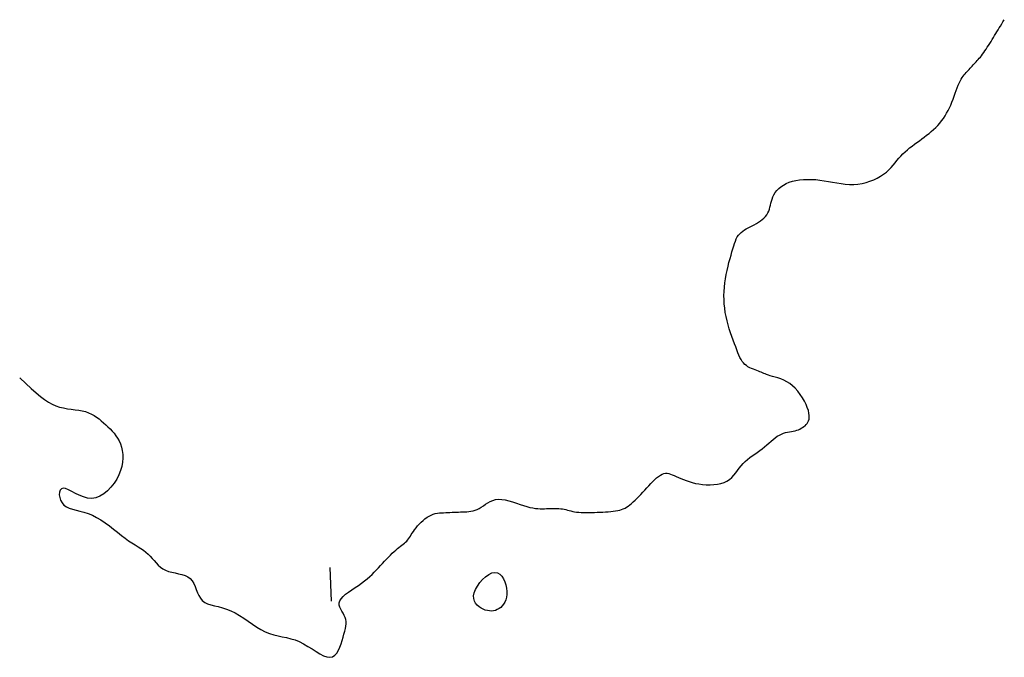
# Model space of a CAD drawing. Header units: millimetres. Extents: x 32690613 to 32693367, y 5343692 to 5344708.
# Tile 915 of 1009: x 32693155 to 32693184, y 5344426 to 5344445. Entities that reach past the tile are written whole.
import ezdxf

# ---------------------------------------------------------------- set-up
doc = ezdxf.new("R2010")
doc.units = ezdxf.units.MM
doc.header["$LTSCALE"] = 20
doc.layers.add('02-DGM_HL_491.50', color=72, linetype='Continuous')

msp = doc.modelspace()

# ---------------------------------------------------------------- linework, layer by layer
at = {"layer": '02-DGM_HL_491.50', "elevation": 491.5, "flags": 128}
for points in [[(32693154.659, 5344434.76), (32693154.842, 5344434.591), (32693155.004, 5344434.443), (32693155.149, 5344434.315), (32693155.28, 5344434.205), (32693155.4, 5344434.113), (32693155.514, 5344434.037), (32693155.624, 5344433.975), (32693155.734, 5344433.926), (32693155.846, 5344433.889), (32693155.961, 5344433.861), (32693156.077, 5344433.84), (32693156.191, 5344433.824), (32693156.304, 5344433.809), (32693156.413, 5344433.794), (32693156.518, 5344433.776), (32693156.616, 5344433.752), (32693156.708, 5344433.721), (32693156.792, 5344433.682), (32693156.871, 5344433.637), (32693156.946, 5344433.588), (32693157.017, 5344433.534), (32693157.084, 5344433.477), (32693157.15, 5344433.418), (32693157.215, 5344433.358), (32693157.28, 5344433.298), (32693157.344, 5344433.237), (32693157.406, 5344433.174), (32693157.465, 5344433.108), (32693157.52, 5344433.037), (32693157.571, 5344432.962), (32693157.616, 5344432.88), (32693157.655, 5344432.792), (32693157.686, 5344432.695), (32693157.708, 5344432.592), (32693157.721, 5344432.482), (32693157.723, 5344432.367), (32693157.714, 5344432.248), (32693157.692, 5344432.125), (32693157.657, 5344431.999), (32693157.607, 5344431.873), (32693157.542, 5344431.746), (32693157.463, 5344431.622), (32693157.372, 5344431.506), (32693157.271, 5344431.401), (32693157.162, 5344431.311), (32693157.045, 5344431.241), (32693156.924, 5344431.194), (32693156.8, 5344431.174), (32693156.675, 5344431.183), (32693156.551, 5344431.216), (32693156.43, 5344431.265), (32693156.315, 5344431.322), (32693156.208, 5344431.379), (32693156.11, 5344431.428), (32693156.025, 5344431.463), (32693155.955, 5344431.474), (32693155.901, 5344431.458), (32693155.863, 5344431.416), (32693155.842, 5344431.356), (32693155.837, 5344431.282), (32693155.848, 5344431.201), (32693155.875, 5344431.119), (32693155.917, 5344431.042), (32693155.974, 5344430.975), (32693156.046, 5344430.922), (32693156.132, 5344430.882), (32693156.228, 5344430.85), (32693156.335, 5344430.822), (32693156.449, 5344430.795), (32693156.569, 5344430.763), (32693156.693, 5344430.725), (32693156.82, 5344430.674), (32693156.947, 5344430.609), (32693157.075, 5344430.532), (32693157.201, 5344430.446), (32693157.326, 5344430.353), (32693157.448, 5344430.258), (32693157.567, 5344430.164), (32693157.682, 5344430.073), (32693157.792, 5344429.989), (32693157.896, 5344429.915), (32693157.995, 5344429.849), (32693158.089, 5344429.789), (32693158.177, 5344429.733), (32693158.26, 5344429.68), (32693158.338, 5344429.628), (32693158.41, 5344429.573), (32693158.478, 5344429.516), (32693158.54, 5344429.453), (32693158.6, 5344429.388), (32693158.658, 5344429.321), (32693158.717, 5344429.254), (32693158.779, 5344429.19), (32693158.844, 5344429.131), (32693158.916, 5344429.079), (32693158.997, 5344429.036), (32693159.086, 5344429.002), (32693159.182, 5344428.976), (32693159.282, 5344428.954), (32693159.383, 5344428.933), (32693159.481, 5344428.909), (32693159.574, 5344428.878), (32693159.657, 5344428.839), (32693159.729, 5344428.786), (32693159.787, 5344428.719), (32693159.834, 5344428.639), (32693159.873, 5344428.552), (32693159.909, 5344428.46), (32693159.944, 5344428.368), (32693159.983, 5344428.28), (32693160.03, 5344428.201), (32693160.088, 5344428.133), (32693160.16, 5344428.081), (32693160.246, 5344428.04), (32693160.342, 5344428.008), (32693160.449, 5344427.981), (32693160.563, 5344427.953), (32693160.683, 5344427.922), (32693160.807, 5344427.883), (32693160.934, 5344427.833), (32693161.062, 5344427.768), (32693161.19, 5344427.692), (32693161.318, 5344427.607), (32693161.447, 5344427.519), (32693161.575, 5344427.431), (32693161.704, 5344427.347), (32693161.832, 5344427.27), (32693161.959, 5344427.206), (32693162.086, 5344427.155), (32693162.213, 5344427.116), (32693162.339, 5344427.086), (32693162.465, 5344427.059), (32693162.592, 5344427.032), (32693162.718, 5344427.001), (32693162.844, 5344426.962), (32693162.971, 5344426.912), (32693163.099, 5344426.847), (32693163.225, 5344426.773), (32693163.349, 5344426.695), (32693163.469, 5344426.618), (32693163.584, 5344426.549), (32693163.691, 5344426.494), (32693163.79, 5344426.458), (32693163.879, 5344426.447), (32693163.957, 5344426.464), (32693164.024, 5344426.508), (32693164.082, 5344426.573), (32693164.132, 5344426.655), (32693164.175, 5344426.747), (32693164.212, 5344426.847), (32693164.244, 5344426.948), (32693164.273, 5344427.046), (32693164.299, 5344427.137), (32693164.322, 5344427.221), (32693164.341, 5344427.299), (32693164.354, 5344427.372), (32693164.361, 5344427.441), (32693164.36, 5344427.507), (32693164.352, 5344427.57), (32693164.333, 5344427.632), (32693164.306, 5344427.693), (32693164.272, 5344427.755), (32693164.236, 5344427.816), (32693164.202, 5344427.877), (32693164.175, 5344427.938), (32693164.159, 5344428), (32693164.157, 5344428.063), (32693164.175, 5344428.126), (32693164.215, 5344428.19), (32693164.274, 5344428.255), (32693164.349, 5344428.321), (32693164.436, 5344428.386), (32693164.53, 5344428.453), (32693164.629, 5344428.519), (32693164.727, 5344428.586), (32693164.822, 5344428.652), (32693164.909, 5344428.718), (32693164.99, 5344428.783), (32693165.065, 5344428.849), (32693165.135, 5344428.914), (32693165.201, 5344428.979), (32693165.264, 5344429.044), (32693165.325, 5344429.109), (32693165.385, 5344429.174), (32693165.445, 5344429.239), (32693165.505, 5344429.303), (32693165.564, 5344429.366), (32693165.622, 5344429.427), (32693165.679, 5344429.485), (32693165.734, 5344429.54), (32693165.788, 5344429.59), (32693165.84, 5344429.637), (32693165.889, 5344429.678), (32693165.935, 5344429.715), (32693165.98, 5344429.748), (32693166.022, 5344429.779), (32693166.061, 5344429.809), (32693166.097, 5344429.838), (32693166.131, 5344429.868), (32693166.163, 5344429.9), (32693166.192, 5344429.933), (32693166.219, 5344429.969), (32693166.245, 5344430.008), (32693166.272, 5344430.05), (32693166.299, 5344430.094), (32693166.329, 5344430.141), (32693166.362, 5344430.19), (32693166.4, 5344430.242), (32693166.442, 5344430.297), (32693166.488, 5344430.354), (32693166.539, 5344430.41), (32693166.592, 5344430.465), (32693166.649, 5344430.518), (32693166.707, 5344430.567), (32693166.768, 5344430.611), (32693166.829, 5344430.648), (32693166.89, 5344430.678), (32693166.952, 5344430.701), (32693167.013, 5344430.719), (32693167.076, 5344430.731), (32693167.138, 5344430.739), (32693167.2, 5344430.745), (32693167.262, 5344430.748), (32693167.325, 5344430.751), (32693167.387, 5344430.754), (32693167.45, 5344430.756), (32693167.512, 5344430.758), (32693167.575, 5344430.761), (32693167.637, 5344430.763), (32693167.7, 5344430.766), (32693167.762, 5344430.768), (32693167.825, 5344430.771), (32693167.887, 5344430.773), (32693167.949, 5344430.777), (32693168.012, 5344430.782), (32693168.074, 5344430.791), (32693168.136, 5344430.803), (32693168.198, 5344430.82), (32693168.26, 5344430.843), (32693168.321, 5344430.873), (32693168.382, 5344430.91), (32693168.444, 5344430.952), (32693168.508, 5344430.997), (32693168.575, 5344431.04), (32693168.646, 5344431.079), (32693168.722, 5344431.112), (32693168.804, 5344431.135), (32693168.894, 5344431.146), (32693168.992, 5344431.142), (32693169.095, 5344431.126), (32693169.204, 5344431.101), (32693169.314, 5344431.069), (32693169.425, 5344431.032), (32693169.533, 5344430.995), (32693169.638, 5344430.96), (32693169.736, 5344430.929), (32693169.827, 5344430.905), (32693169.911, 5344430.887), (32693169.989, 5344430.876), (32693170.062, 5344430.868), (32693170.131, 5344430.865), (32693170.196, 5344430.865), (32693170.26, 5344430.866), (32693170.323, 5344430.868), (32693170.385, 5344430.871), (32693170.447, 5344430.873), (32693170.509, 5344430.874), (32693170.569, 5344430.874), (32693170.628, 5344430.873), (32693170.686, 5344430.871), (32693170.742, 5344430.866), (32693170.796, 5344430.859), (32693170.847, 5344430.849), (32693170.897, 5344430.838), (32693170.946, 5344430.825), (32693170.996, 5344430.811), (32693171.046, 5344430.798), (32693171.099, 5344430.785), (32693171.156, 5344430.773), (32693171.216, 5344430.764), (32693171.282, 5344430.758), (32693171.351, 5344430.753), (32693171.425, 5344430.751), (32693171.502, 5344430.751), (32693171.581, 5344430.752), (32693171.662, 5344430.754), (32693171.745, 5344430.757), (32693171.828, 5344430.76), (32693171.911, 5344430.764), (32693171.994, 5344430.767), (32693172.075, 5344430.771), (32693172.154, 5344430.776), (32693172.231, 5344430.783), (32693172.304, 5344430.791), (32693172.373, 5344430.8), (32693172.438, 5344430.812), (32693172.497, 5344430.826), (32693172.552, 5344430.843), (32693172.604, 5344430.863), (32693172.654, 5344430.886), (32693172.702, 5344430.914), (32693172.749, 5344430.945), (32693172.797, 5344430.981), (32693172.846, 5344431.022), (32693172.898, 5344431.069), (32693172.952, 5344431.119), (32693173.007, 5344431.174), (32693173.064, 5344431.232), (32693173.122, 5344431.293), (32693173.181, 5344431.356), (32693173.241, 5344431.42), (32693173.301, 5344431.485), (32693173.361, 5344431.55), (32693173.42, 5344431.613), (32693173.48, 5344431.674), (32693173.538, 5344431.731), (32693173.595, 5344431.782), (32693173.651, 5344431.827), (32693173.705, 5344431.864), (32693173.757, 5344431.892), (32693173.808, 5344431.91), (32693173.857, 5344431.918), (32693173.906, 5344431.918), (32693173.955, 5344431.91), (32693174.006, 5344431.896), (32693174.059, 5344431.876), (32693174.116, 5344431.852), (32693174.177, 5344431.825), (32693174.243, 5344431.795), (32693174.315, 5344431.764), (32693174.392, 5344431.732), (32693174.474, 5344431.701), (32693174.561, 5344431.671), (32693174.653, 5344431.644), (32693174.751, 5344431.62), (32693174.853, 5344431.601), (32693174.96, 5344431.587), (32693175.07, 5344431.579), (32693175.181, 5344431.578), (32693175.292, 5344431.584), (32693175.399, 5344431.597), (32693175.501, 5344431.619), (32693175.597, 5344431.649), (32693175.684, 5344431.689), (32693175.76, 5344431.739), (32693175.828, 5344431.797), (32693175.889, 5344431.86), (32693175.945, 5344431.929), (32693175.999, 5344432), (32693176.052, 5344432.071), (32693176.106, 5344432.141), (32693176.164, 5344432.208), (32693176.226, 5344432.271), (32693176.293, 5344432.329), (32693176.363, 5344432.385), (32693176.436, 5344432.438), (32693176.51, 5344432.49), (32693176.585, 5344432.541), (32693176.658, 5344432.594), (32693176.73, 5344432.648), (32693176.8, 5344432.703), (32693176.867, 5344432.761), (32693176.932, 5344432.818), (32693176.996, 5344432.873), (32693177.058, 5344432.926), (32693177.12, 5344432.975), (32693177.181, 5344433.019), (32693177.242, 5344433.057), (32693177.304, 5344433.087), (32693177.365, 5344433.11), (32693177.426, 5344433.128), (32693177.486, 5344433.143), (32693177.545, 5344433.154), (32693177.602, 5344433.165), (32693177.657, 5344433.175), (32693177.71, 5344433.186), (32693177.76, 5344433.2), (32693177.808, 5344433.216), (32693177.853, 5344433.235), (32693177.895, 5344433.256), (32693177.934, 5344433.28), (32693177.971, 5344433.306), (32693178.005, 5344433.335), (32693178.037, 5344433.366), (32693178.065, 5344433.4), (32693178.09, 5344433.437), (32693178.11, 5344433.479), (32693178.124, 5344433.526), (32693178.132, 5344433.579), (32693178.131, 5344433.639), (32693178.122, 5344433.708), (32693178.104, 5344433.785), (32693178.074, 5344433.872), (32693178.035, 5344433.966), (32693177.986, 5344434.065), (32693177.93, 5344434.165), (32693177.865, 5344434.264), (32693177.794, 5344434.358), (32693177.717, 5344434.446), (32693177.636, 5344434.523), (32693177.55, 5344434.589), (32693177.461, 5344434.643), (32693177.372, 5344434.688), (32693177.284, 5344434.725), (32693177.198, 5344434.755), (32693177.117, 5344434.78), (32693177.041, 5344434.801), (32693176.973, 5344434.82), (32693176.915, 5344434.838), (32693176.863, 5344434.855), (32693176.818, 5344434.872), (32693176.777, 5344434.889), (32693176.738, 5344434.906), (32693176.7, 5344434.922), (32693176.66, 5344434.939), (32693176.618, 5344434.956), (32693176.571, 5344434.973), (32693176.521, 5344434.992), (32693176.469, 5344435.011), (32693176.415, 5344435.034), (32693176.362, 5344435.059), (32693176.31, 5344435.087), (32693176.261, 5344435.12), (32693176.215, 5344435.157), (32693176.174, 5344435.2), (32693176.137, 5344435.248), (32693176.104, 5344435.303), (32693176.072, 5344435.363), (32693176.041, 5344435.431), (32693176.01, 5344435.505), (32693175.978, 5344435.586), (32693175.945, 5344435.675), (32693175.909, 5344435.771), (32693175.871, 5344435.874), (32693175.832, 5344435.983), (32693175.793, 5344436.096), (32693175.755, 5344436.214), (32693175.72, 5344436.334), (32693175.687, 5344436.457), (32693175.659, 5344436.581), (32693175.636, 5344436.705), (32693175.618, 5344436.83), (32693175.606, 5344436.954), (32693175.598, 5344437.079), (32693175.596, 5344437.204), (32693175.599, 5344437.329), (32693175.607, 5344437.455), (32693175.62, 5344437.58), (32693175.639, 5344437.706), (32693175.661, 5344437.831), (32693175.687, 5344437.954), (32693175.716, 5344438.074), (32693175.745, 5344438.19), (32693175.776, 5344438.302), (32693175.806, 5344438.407), (32693175.834, 5344438.506), (32693175.861, 5344438.597), (32693175.886, 5344438.68), (32693175.911, 5344438.757), (32693175.936, 5344438.826), (32693175.963, 5344438.889), (32693175.993, 5344438.946), (32693176.026, 5344438.997), (32693176.063, 5344439.043), (32693176.106, 5344439.084), (32693176.153, 5344439.121), (32693176.205, 5344439.155), (32693176.259, 5344439.186), (32693176.317, 5344439.217), (32693176.376, 5344439.247), (32693176.437, 5344439.278), (32693176.498, 5344439.31), (32693176.559, 5344439.345), (32693176.619, 5344439.383), (32693176.677, 5344439.423), (32693176.731, 5344439.465), (32693176.782, 5344439.51), (32693176.828, 5344439.558), (32693176.868, 5344439.607), (32693176.901, 5344439.66), (32693176.927, 5344439.714), (32693176.946, 5344439.77), (32693176.962, 5344439.829), (32693176.976, 5344439.888), (32693176.989, 5344439.949), (32693177.005, 5344440.011), (32693177.024, 5344440.074), (32693177.049, 5344440.138), (32693177.082, 5344440.202), (32693177.122, 5344440.265), (32693177.171, 5344440.326), (32693177.227, 5344440.385), (32693177.291, 5344440.44), (32693177.364, 5344440.49), (32693177.444, 5344440.535), (32693177.533, 5344440.574), (32693177.629, 5344440.605), (32693177.732, 5344440.629), (32693177.842, 5344440.646), (32693177.957, 5344440.656), (32693178.076, 5344440.66), (32693178.198, 5344440.658), (32693178.322, 5344440.651), (32693178.447, 5344440.637), (32693178.573, 5344440.619), (32693178.699, 5344440.598), (32693178.825, 5344440.575), (32693178.951, 5344440.553), (32693179.077, 5344440.533), (32693179.203, 5344440.518), (32693179.328, 5344440.51), (32693179.453, 5344440.51), (32693179.578, 5344440.52), (32693179.701, 5344440.539), (32693179.821, 5344440.568), (32693179.937, 5344440.604), (32693180.049, 5344440.647), (32693180.154, 5344440.697), (32693180.252, 5344440.752), (32693180.342, 5344440.811), (32693180.423, 5344440.875), (32693180.495, 5344440.941), (32693180.562, 5344441.01), (32693180.623, 5344441.08), (32693180.682, 5344441.15), (32693180.739, 5344441.219), (32693180.796, 5344441.288), (32693180.855, 5344441.354), (32693180.916, 5344441.418), (32693180.981, 5344441.478), (32693181.047, 5344441.537), (32693181.116, 5344441.594), (32693181.187, 5344441.649), (32693181.258, 5344441.703), (32693181.331, 5344441.756), (32693181.404, 5344441.809), (32693181.477, 5344441.862), (32693181.549, 5344441.915), (32693181.621, 5344441.97), (32693181.692, 5344442.025), (32693181.76, 5344442.081), (32693181.827, 5344442.14), (32693181.892, 5344442.201), (32693181.953, 5344442.264), (32693182.012, 5344442.331), (32693182.067, 5344442.4), (32693182.119, 5344442.472), (32693182.168, 5344442.547), (32693182.215, 5344442.624), (32693182.259, 5344442.704), (32693182.3, 5344442.787), (32693182.338, 5344442.871), (32693182.374, 5344442.958), (32693182.408, 5344443.046), (32693182.441, 5344443.134), (32693182.472, 5344443.22), (32693182.501, 5344443.303), (32693182.53, 5344443.382), (32693182.559, 5344443.456), (32693182.588, 5344443.523), (32693182.617, 5344443.583), (32693182.646, 5344443.636), (32693182.675, 5344443.684), (32693182.705, 5344443.726), (32693182.735, 5344443.764), (32693182.765, 5344443.8), (32693182.795, 5344443.834), (32693182.825, 5344443.866), (32693182.855, 5344443.899), (32693182.885, 5344443.931), (32693182.915, 5344443.964), (32693182.945, 5344443.996), (32693182.975, 5344444.028), (32693183.005, 5344444.061), (32693183.035, 5344444.093), (32693183.065, 5344444.126), (32693183.095, 5344444.158), (32693183.125, 5344444.191), (32693183.155, 5344444.225), (32693183.186, 5344444.261), (32693183.218, 5344444.298), (32693183.25, 5344444.338), (32693183.283, 5344444.381), (32693183.317, 5344444.428), (32693183.352, 5344444.478), (32693183.388, 5344444.531), (32693183.425, 5344444.587), (32693183.462, 5344444.645), (32693183.499, 5344444.704), (32693183.536, 5344444.763), (32693183.572, 5344444.823), (32693183.608, 5344444.881), (32693183.643, 5344444.938), (32693183.677, 5344444.994), (32693183.711, 5344445.049), (32693183.745, 5344445.105), (32693183.78, 5344445.162), (32693183.815, 5344445.22), (32693183.852, 5344445.28), (32693183.89, 5344445.342), (32693183.93, 5344445.408)], [(32693163.925, 5344428.116), (32693163.886, 5344429.116)]]:
    msp.add_lwpolyline(points, dxfattribs=at)
msp.add_lwpolyline([(32693168.169, 5344428.366), (32693168.207, 5344428.464), (32693168.265, 5344428.566), (32693168.337, 5344428.667), (32693168.421, 5344428.761), (32693168.511, 5344428.844), (32693168.605, 5344428.91), (32693168.697, 5344428.955), (32693168.784, 5344428.973), (32693168.863, 5344428.962), (32693168.932, 5344428.923), (32693168.992, 5344428.863), (32693169.042, 5344428.785), (32693169.082, 5344428.696), (32693169.112, 5344428.599), (32693169.131, 5344428.5), (32693169.14, 5344428.404), (32693169.139, 5344428.314), (32693169.127, 5344428.231), (32693169.107, 5344428.156), (32693169.08, 5344428.088), (32693169.045, 5344428.028), (32693169.004, 5344427.976), (32693168.959, 5344427.931), (32693168.91, 5344427.894), (32693168.858, 5344427.865), (32693168.803, 5344427.843), (32693168.746, 5344427.829), (32693168.687, 5344427.823), (32693168.626, 5344427.824), (32693168.564, 5344427.834), (32693168.501, 5344427.851), (32693168.438, 5344427.876), (32693168.375, 5344427.908), (32693168.314, 5344427.949), (32693168.259, 5344427.998), (32693168.212, 5344428.055), (32693168.177, 5344428.12), (32693168.156, 5344428.193), (32693168.152, 5344428.275)], close=True, dxfattribs=at)

doc.saveas('drawing.dxf')
